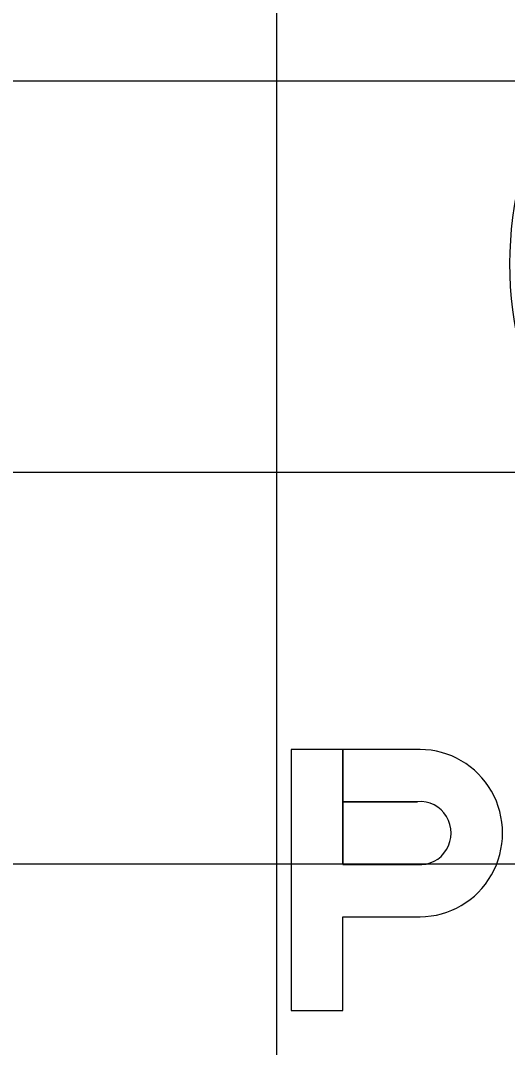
# Model space of a CAD drawing. Extents: x 2193008 to 2198143, y 1236112 to 1237864.
# Drawn here: x 2195769.4 to 2195771.88, y 1237198.17 to 1237203.41 of the extents above; entities that cross this region are included whole.
import ezdxf

# ---------------------------------------------------------------- set-up
doc = ezdxf.new("R2010")
doc.units = 0
for name, color, linetype in [('GSBWFILL', 7, 'Continuous'), ('GSCOLORFILL', 7, 'Continuous'), ('GSOUTLINE', 7, 'Continuous'), ('M-ROADS', 7, 'Continuous')]:
    doc.layers.add(name, color=color, linetype=linetype)

msp = doc.modelspace()

# ---------------------------------------------------------------- linework, layer by layer
at = {"layer": 'GSBWFILL'}
for points in [[(2195770.7807, 1237199.6902), (2195770.7807, 1237198.3582), (2195771.0433, 1237198.3582), (2195771.0433, 1237198.8366), (2195771.4386, 1237198.8366)], [(2195771.4248, 1237199.103), (2195771.0433, 1237199.103), (2195771.0433, 1237199.6902), (2195770.7807, 1237199.6902)], [(2195771.4386, 1237199.6902), (2195771.0434, 1237199.6902), (2195771.0434, 1237199.4238), (2195771.4248, 1237199.4238)]]:
    msp.add_lwpolyline(points, dxfattribs=at)
for centre, major_axis, start_param, end_param in [((2195771.4388, 1237199.2634), (0, 0.4268), 3.140988, 6.28379), ((2195771.4383, 1237199.2634), (0, 0.161), 3.056611, 6.368167)]:
    msp.add_ellipse(centre, major_axis=major_axis, ratio=0.985872, start_param=start_param, end_param=end_param, dxfattribs=at)
at = {"layer": 'GSCOLORFILL'}
for points in [[(2195770.7807, 1237199.6902), (2195770.7807, 1237198.3582), (2195771.0433, 1237198.3582), (2195771.0433, 1237198.8366), (2195771.4386, 1237198.8366)], [(2195771.4248, 1237199.103), (2195771.0433, 1237199.103), (2195771.0433, 1237199.6902), (2195770.7807, 1237199.6902)], [(2195771.4386, 1237199.6902), (2195771.0434, 1237199.6902), (2195771.0434, 1237199.4238), (2195771.4248, 1237199.4238)]]:
    msp.add_lwpolyline(points, dxfattribs=at)
for centre, major_axis, ratio, start_param, end_param in [((2195773.7688, 1237202.1688), (1.8731, 0), 0.99723, 2.472588, 4.511032), ((2195771.4388, 1237199.2634), (0, 0.4268), 0.985872, 3.140988, 6.28379), ((2195771.4383, 1237199.2634), (0, 0.161), 0.985872, 3.056611, 6.368167)]:
    msp.add_ellipse(centre, major_axis=major_axis, ratio=ratio, start_param=start_param, end_param=end_param, dxfattribs=at)
at = {"layer": 'GSOUTLINE'}
for p, q in [((2195771.0433, 1237199.103), (2195771.4248, 1237199.103)), ((2195771.0433, 1237198.8366), (2195771.4386, 1237198.8366))]:
    msp.add_line(p, q, dxfattribs=at)
for points in [[(2195771.4386, 1237199.6902), (2195770.7807, 1237199.6902), (2195770.7807, 1237198.3582), (2195771.0433, 1237198.3582), (2195771.0433, 1237198.8366)], [(2195771.4248, 1237199.4238), (2195771.0433, 1237199.4238), (2195771.0433, 1237199.103)]]:
    msp.add_lwpolyline(points, dxfattribs=at)
for centre, major_axis, start_param, end_param in [((2195771.4388, 1237199.2634), (0, 0.4268), 3.140988, 6.28379), ((2195771.4383, 1237199.2634), (0, 0.161), 3.056611, 6.368167)]:
    msp.add_ellipse(centre, major_axis=major_axis, ratio=0.985872, start_param=start_param, end_param=end_param, dxfattribs=at)
at = {"layer": 'M-ROADS'}
for p, q in [((2195770.7065, 1237163.1062), (2195770.7065, 1237223.1062)), ((2195734.7065, 1237203.1062), (2195864.7065, 1237203.1062)), ((2195734.7065, 1237201.1062), (2195864.7065, 1237201.1062)), ((2195734.7065, 1237199.1062), (2195864.7065, 1237199.1062))]:
    msp.add_line(p, q, dxfattribs=at)

doc.saveas('drawing.dxf')
